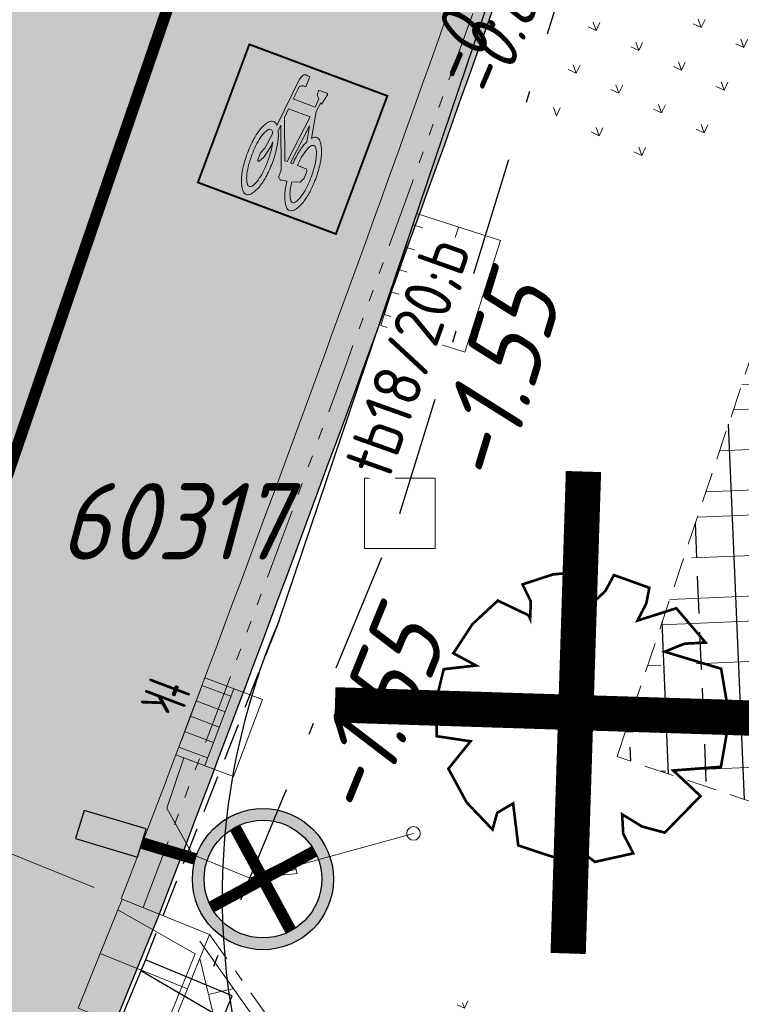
# Model space of a CAD drawing. Header units: metres. Extents: x 111546 to 149831, y 498798 to 507863.
# Tile 865 of 1056: x 111945.43 to 111951.56, y 501766.56 to 501774.93. Entities that reach past the tile are written whole.
import ezdxf
from ezdxf.enums import TextEntityAlignment as Align

# ---------------------------------------------------------------- set-up
doc = ezdxf.new("R2010")
doc.units = ezdxf.units.M
for name, pattern in [('ACAD_ISO14W100', [24, 12, -3, 0, -3, 0, -3, 0, -3]), ('DASHDOT', [25.4, 12.7, -6.35, 0, -6.35]), ('DASHDOT2', [12.7, 6.35, -3.175, 0, -3.175]), ('DASHED', [19.05, 12.7, -6.35]), ('HIDDEN2', [4.7625, 3.175, -1.5875]), ('VW-1-1_STREEP', [2, 1, -1])]:
    doc.linetypes.add(name, pattern=pattern)
for name, color, linetype in [('0-hoogte mv-bestaand', 253, 'Continuous'), ('1-ontgraven teelaarde tbv grondverbetering bomen', 153, 'Continuous'), ('2-bs-Put inspectie', 252, 'Continuous'), ('2-bs-Put inspectie nummer', 252, 'Continuous'), ('2-bs-Streng regenwater', 252, 'DASHDOT'), ('2-bs-Streng regenwater  bobtot', 252, 'Continuous'), ('3-bs-materiaal scheiding', 200, 'HIDDEN2'), ('3-NW-HV-316010+318010-Afwerken zandbed voor wegfundering en menggranulaat-opp', 20, 'Continuous'), ('3-nw-markering', 7, 'Continuous'), ('3-vw-band-irb 80x20', 13, 'Continuous'), ('3-vw-band-trb-13-15x25', 230, 'Continuous'), ('4-vw-kappen bomen', 20, 'Continuous'), ('6-OVL-nw-lichtmast', 7, 'Continuous'), ('6-OVL-nw-lichtmast nr', 2, 'Continuous')]:
    doc.layers.add(name, color=color, linetype=linetype)
for name, color, linetype, lineweight in [('2-nw-inlaat-hwa 125', 160, 'Continuous', 15), ('2-YY-kolkleiding HWA 125mm', 150, 'Continuous', 15), ('3-nw-band-irb 80x20', 2, 'Continuous', 13), ('3-nw-band-ob 10x20', 7, 'Continuous', 13), ('3-nw-band-ob 10x20-achterkant', 7, 'DASHDOT', 13), ('3-nw-band-trb18-20x20-achterkant-betonrug', 20, 'ACAD_ISO14W100', 13), ('3-nw-band-trb18-20x20-achterkant-stelspecie', 103, 'DASHDOT2', 15), ('3-nw-band-trb18-20x20-voorkant-betonrug', 20, 'Continuous', 13), ('3-nw-band-trb18-20x20-voorkant-stelspecie', 103, 'Continuous', 15), ('3-nw-kolk trottoir', 7, 'Continuous', 13), ('3-nw-maatvoering', 181, 'Continuous', 15), ('3-nw-mat-arcering', 7, 'Continuous', 5), ('3-nw-text-20-herinrichting', 7, 'Continuous', 15), ('3-vw-kolk-trottoirkolk', 50, 'Continuous', 13), ('4-bs-gras', 253, 'Continuous', 9), ('4-nw materiaalscheiding-groen', 210, 'DASHED', 13), ('4-nw-grondverbetering moerige grond', 94, 'Continuous', 15), ('4-vw-te kappen bomen', 190, 'Continuous', 5)]:
    doc.layers.add(name, color=color, linetype=linetype, lineweight=lineweight)
doc.layers.add('3-nw-markering-fiets', color=7, linetype='Continuous', lineweight=5, true_color=0xfcfcfc)
doc.layers.add('3-nw-menggranulaat', color=7, linetype='Continuous', lineweight=13, true_color=0xebebeb)
doc.styles.get("Standard").update_dxf_attribs({"font": 'isocp-ie.shx'})
doc.styles.add('veysel', font='isocp-ie.shx', dxfattribs={"height": 0.1})
doc.styles.add('Zaanstad', font='ARIALN.TTF')
doc.dimstyles.new('1-250', dxfattribs={"dimscale": 0.25, "dimtxt": 2, "dimasz": 2, "dimexe": 1, "dimexo": 1, "dimgap": 0.5, "dimtad": 1, "dimzin": 0, "dimdsep": 46, "dimtxsty": 'Zaanstad', "dimcen": 0, "dimclrd": 256, "dimclre": 256, "dimclrt": 256, "dimadec": 0, "dimazin": 0, "dimtfac": 1, "dimtofl": 0, "dimtmove": 0, "dimatfit": 3, "dimfxl": 1, "dimtfill": 1, "dimtolj": 1, "dimtzin": 0, "dimlwd": -1, "dimlwe": -1, "dimarcsym": 0})

# ---------------------------------------------------------------- blocks, each defined once
blk = doc.blocks.new('Q26')
at = {"linetype": 'Continuous', "lineweight": 20, "const_width": 0.0225}
blk.add_lwpolyline([(0.7569, 0.5156), (1.2367, 0.371), (1.3077, -0.0461), (1.2351, -0.4629), (0.8295, -0.494), (1.0613, -0.7115), (0.7572, -1.0222), (0.565, -0.9705), (0.395, -0.8669), (0.4041, -1.0319), (0.4896, -1.1983), (0.1633, -1.2708), (-0.0147, -1.1363), (-0.0975, -0.9292), (-0.1412, -1.0845), (-0.1119, -1.2554), (-0.4886, -1.1312), (-0.5321, -0.7739), (-0.6679, -0.8539), (-0.7072, -0.9963), (-0.927, -0.7656), (-1.0826, -0.4788), (-0.8943, -0.2458), (-1.1811, -0.2026), (-1.1871, 0.1039), (-1.1219, 0.3673), (-0.8467, 0.3984), (-1.0404, 0.5025), (-0.8786, 0.7492), (-0.6628, 0.9503), (-0.402, 0.8261), (-0.3875, 0.795), (-0.3816, 0.9421), (-0.4516, 1.0881), (-0.1939, 1.1725), (0.076, 1.199), (0.1178, 1.0703), (0.1195, 0.9349), (0.1484, 0.9349), (0.2517, 1.0306), (0.3254, 1.1671), (0.6264, 1.0593), (0.5999, 0.9252), (0.5251, 0.7797), (0.8556, 0.8853), (1.1045, 0.5934), (0.9242, 0.5837)], close=True, dxfattribs=at)
at = {"linetype": 'Continuous', "lineweight": 20}
blk.add_circle((0.001, -0.001), 0.0983, dxfattribs=at)
blk = doc.blocks.new('PUTVNB')
at = {"linetype": 'Continuous', "lineweight": 13}
blk.add_line((-0.008, -0.504), (-0.004, -0.498), dxfattribs=at)
at = {"linetype": 'Continuous', "lineweight": 13, "ltscale": 0.04, "flags": 128}
blk.add_lwpolyline([(-0.5, 0.5), (-0.5, -0.5), (0.5, -0.5), (0.5, 0.5), (-0.5, 0.5)], dxfattribs=at)
at = {"linetype": 'Continuous', "lineweight": 13}
blk.add_point((0, 0), dxfattribs=at)
blk = doc.blocks.new('3-inritblok 80 L')
blk.add_lwpolyline([(0, 0), (0.5, 0), (0.5, 0.8), (0, 0.8)], close=True)
for points in [[(0, 0.8), (0, 0)], [(0.1, 0), (0.2, 0.75), (0.5, 0.75)]]:
    blk.add_lwpolyline(points)
blk = doc.blocks.new('3-inritblok 80')
blk.add_lwpolyline([(0, 0), (0, 0.8), (0.5, 0.8), (0.5, 0)], close=True)
blk.add_lwpolyline([(0, 0.75), (0.5, 0.75)])
blk = doc.blocks.new('*U565')
for name, p in [('3-inritblok 80 L', (0, 0)), ('3-inritblok 80', (0.5, 0))]:
    blk.add_blockref(name, p)
blk = doc.blocks.new('6-OVL-LM 6.0m')
at = {"linetype": 'ByBlock', "lineweight": -2}
h = blk.add_hatch(color=0, dxfattribs=at)
h.paths.add_polyline_path([(0, 0.6, 1), (0, -0.6, 1)])
h.paths.add_polyline_path([(0, -0.5, -1), (0, 0.5, -1)], flags=16)
h.paths.add_polyline_path([(0, -0.0451, -1), (0, 0.0451, -1)], flags=0)
blk.add_hatch(color=0, dxfattribs=at).paths.add_polyline_path([(1.6245, -0.1251), (1.6246, 0.1249), (1.0746, 0.1249), (1.0745, -0.1251)])
at = {"color": 0, "linetype": 'ByBlock', "lineweight": -2, "const_width": 0.1}
for points in [[(-0.3536, 0.3536), (0.3536, -0.3536)], [(-0.3536, -0.3536), (0.3536, 0.3536)], [(1.0745, -0.0001), (0.6, 0)]]:
    blk.add_lwpolyline(points, dxfattribs=at)
at = {"color": 0, "linetype": 'ByBlock', "lineweight": -2}
blk.add_lwpolyline([(1.0745, -0.1251), (1.6245, -0.1251), (1.6246, 0.1249), (1.0746, 0.1249)], close=True, dxfattribs=at)
for radius in [0.6, 0.5, 0.0451]:
    blk.add_circle((0, 0), radius, dxfattribs=at)
at = {"layer": '6-OVL-nw-lichtmast nr', "linetype": 'ByBlock', "lineweight": -2, "style": 'Zaanstad'}
blk.add_attdef('MAST', (1.8608, 0.2892), '', height=0.4, dxfattribs=at)
at = {"layer": '6-OVL-nw-lichtmast nr', "linetype": 'ByBlock', "lineweight": -2, "style": 'Zaanstad', "flags": 1}
blk.add_attdef('STRAAT', (1.8608, -0.6799), '', height=0.4, dxfattribs=at)
blk = doc.blocks.new('straatkolk_M')
at = {"linetype": 'Continuous'}
for p, q in [((-0.404, 0.475), (-0.569, -0.255)), ((0.569, 0.255), (-0.404, 0.475)), ((0.569, 0.255), (0.404, -0.475)), ((0.404, -0.475), (-0.569, -0.255))]:
    blk.add_line(p, q, dxfattribs=at)
blk = doc.blocks.new('Bestaande trottoirkolk')
for points in [[(-0.4, 0.3742), (-0.4, 0.7484)], [(-0.2, 0.3742), (-0.2, 0.7484)], [(0, 0.3742), (0, 0.7484)], [(0.2, 0.3742), (0.2, 0.7484)], [(0.4, 0.3742), (0.4, 0.7484)], [(-0.4988, 0.3742), (0.4988, 0.3742)]]:
    blk.add_lwpolyline(points)
at = {"rotation": 12.74062106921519}
blk.add_blockref('straatkolk_M', (0, 0.3742), dxfattribs=at)
blk = doc.blocks.new('*U568')
blk.add_blockref('3-inritblok 80 L', (0, 0))
blk = doc.blocks.new('*U420')
blk.add_line((0.225, 0), (-0.225, 0))
for points in [[(-0.28, -0.2619), (-0.28, 0)], [(0, -0.2619), (0, 0)], [(-0.14, -0.2619), (-0.14, 0)], [(0.14, -0.2619), (0.14, 0)], [(0.28, -0.2619), (0.28, 0)], [(0.3491, -0.2619), (-0.3491, -0.2619)]]:
    blk.add_lwpolyline(points)
at = {"xscale": -0.7000000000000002, "yscale": 0.7000000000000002, "zscale": 0.7000000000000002, "rotation": 347.2593789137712}
blk.add_blockref('straatkolk_M', (0, -0.2619), dxfattribs=at)
at = {"linetype": 'DASHDOT', "lineweight": 5, "width": 0.665014}
blk.add_text('tk', height=0.3703, rotation=179.97458, dxfattribs=at).set_placement((0.2142, 0.4382))
blk = doc.blocks.new('*D448')
at = {"layer": '3-nw-maatvoering', "ltscale": 0.01, "transparency": 16777216}
for p, q in [((111946.0579, 501767.5562), (111945.1279, 501767.9353)), ((111945.1707, 501767.3779), (111939.8843, 501754.4097)), ((111940.403, 501753.6583), (111939.4641, 501754.041))]:
    blk.add_line(p, q, dxfattribs=at)
for points in [[(111945.2479, 501767.3465), (111945.0935, 501767.4094), (111945.3594, 501767.8409)], [(111939.9615, 501754.3782), (111939.8071, 501754.4411), (111939.6956, 501753.9467)]]:
    blk.add_solid(points, dxfattribs=at)
at = {"layer": 'Defpoints', "color": 0, "ltscale": 0.01, "transparency": 16777216}
for p in [(111946.2894, 501767.4618), (111939.6956, 501753.9467), (111940.6345, 501753.5639)]:
    blk.add_point(p, dxfattribs=at)
at = {"layer": '3-nw-maatvoering', "ltscale": 0.01, "transparency": 16777216, "insert": (111942.1753, 501761.0373), "char_height": 0.5, "attachment_point": 5, "rotation": 67.82215, "style": 'Zaanstad', "bg_fill": 3, "box_fill_scale": 1.1, "bg_fill_color": 9, "bg_fill_true_color": 13158600, "bg_fill_transparency": 0}
blk.add_mtext('\\A1;15.00', dxfattribs=at)
blk = doc.blocks.new('A$Cad01aba3')
h = blk.add_hatch(color=256)
h.paths.add_polyline_path([(0.3367, 1.1162), (0.3221, 1.1162), (0.3221, 1.1162), (0.3074, 1.1162, 0.236068), (0.2928, 1.1016), (0.2855, 1.0796), (0.255, 0.7713, 0.006813), (0.2519, 0.7752, 0.22312), (0.2269, 0.7869, 0.22312), (0.202, 0.7752, 0.090648), (0.17, 0.7183, 0.047451), (0.1532, 0.6486, 0.035374), (0.1464, 0.5527, 0.035374), (0.1532, 0.4569, 0.047451), (0.17, 0.3871, 0.090648), (0.202, 0.3303, 0.22312), (0.2269, 0.3186, 0.22312), (0.2519, 0.3303, 0.090648), (0.2838, 0.3871, 0.047451), (0.3006, 0.4569, 0.035374), (0.3074, 0.5527, 0.035374), (0.3006, 0.6486, 0.047451), (0.2838, 0.7183, 0.038864), (0.2727, 0.7441), (0.2759, 0.7815), (0.3733, 0.5281), (0.3733, 0.4942, 0.544665), (0.3952, 0.4722), (0.4285, 0.4794, 0.008345), (0.4313, 0.4569, 0.047451), (0.4481, 0.3871, 0.090648), (0.48, 0.3303, 0.22312), (0.505, 0.3186, 0.22312), (0.53, 0.3303, 0.090648), (0.5619, 0.3871, 0.047451), (0.5787, 0.4569, 0.035374), (0.5855, 0.5527, 0.035374), (0.5787, 0.6486, 0.047451), (0.5619, 0.7183, 0.090648), (0.53, 0.7752, 0.22312), (0.505, 0.7869, 0.22312), (0.48, 0.7752, 0.006813), (0.4769, 0.7713), (0.4465, 0.9333), (0.4538, 0.9918), (0.4611, 0.9845), (0.4757, 1.0503, 0.548946), (0.4684, 1.0577), (0.4172, 1.0577), (0.4172, 1.0284), (0.4357, 1.0098), (0.4318, 0.9552), (0.2913, 0.9552), (0.2984, 1.0359, -0.281777), (0.3221, 1.0503), (0.3367, 1.0503)])
h.paths.add_polyline_path([(0.4245, 0.8893), (0.3879, 0.5893), (0.3733, 0.5893), (0.2803, 0.8313), (0.2855, 0.8893)], flags=16)
h.paths.add_polyline_path([(0.4391, 0.8381), (0.4583, 0.7423, 0.035986), (0.4481, 0.7183, 0.047451), (0.4313, 0.6486, 0.021905), (0.4255, 0.5893), (0.4099, 0.5893)], flags=16)
h.paths.add_polyline_path([(0.242, 0.7276, -0.01664), (0.2476, 0.7188), (0.2342, 0.6186), (0.2196, 0.582), (0.2196, 0.5381, 0.720759), (0.2269, 0.5308, 0.162278), (0.2342, 0.5381), (0.2489, 0.5674), (0.2635, 0.6405), (0.2662, 0.6706, -0.030907), (0.2738, 0.6279, -0.028874), (0.2781, 0.5527, -0.028874), (0.2738, 0.4775, -0.039407), (0.2631, 0.4234, -0.080527), (0.242, 0.3778, -0.24906), (0.2269, 0.3698, -0.24906), (0.2118, 0.3778, -0.080527), (0.1907, 0.4234, -0.039407), (0.18, 0.4775, -0.028874), (0.1757, 0.5527, -0.028874), (0.18, 0.6279, -0.039407), (0.1907, 0.6821, -0.080527), (0.2118, 0.7276, -0.24906), (0.2269, 0.7357, -0.24906)], flags=16)
h.paths.add_polyline_path([(0.505, 0.7357, -0.24906), (0.5201, 0.7276, -0.080527), (0.5412, 0.6821, -0.039407), (0.5519, 0.6279, -0.028874), (0.5562, 0.5527, -0.028874), (0.5519, 0.4775, -0.039407), (0.5412, 0.4234, -0.080527), (0.5201, 0.3778, -0.24906), (0.505, 0.3698, -0.24906), (0.4899, 0.3778, -0.080527), (0.4688, 0.4234, -0.039407), (0.4581, 0.4775, -0.003097), (0.4572, 0.4856), (0.505, 0.5015), (0.5196, 0.5308), (0.5196, 0.5747, 0.414214), (0.505, 0.5893), (0.4548, 0.5893, -0.014843), (0.4581, 0.6279, -0.039407), (0.4688, 0.6821, -0.080527), (0.4899, 0.7276, -0.24906)], flags=16)
at = {"ltscale": 0.02, "const_width": 0.0118}
blk.add_lwpolyline([(-0.071, 1.1703), (0.8153, 1.1703), (0.8153, 0.284), (-0.071, 0.284)], close=True, dxfattribs=at)
for points in [[(0.255, 0.7713), (0.2855, 1.0796), (0.2928, 1.1016, -0.414214), (0.3221, 1.1162), (0.3367, 1.1162), (0.3367, 1.0503), (0.3221, 1.0503, 0.281777), (0.2984, 1.0359), (0.2913, 0.9552), (0.4318, 0.9552), (0.4357, 1.0098), (0.4172, 1.0284), (0.4172, 1.0577), (0.4684, 1.0577, -0.548946), (0.4757, 1.0503), (0.4611, 0.9845), (0.4538, 0.9918), (0.4465, 0.9333), (0.4769, 0.7713)], [(0.2519, 0.7752, 0.22312), (0.2269, 0.7869, 0.22312), (0.202, 0.7752, 0.090648), (0.17, 0.7183, 0.047451), (0.1532, 0.6486, 0.035374), (0.1464, 0.5527, 0.035374), (0.1532, 0.4569, 0.047451), (0.17, 0.3871, 0.090648), (0.202, 0.3303, 0.22312), (0.2269, 0.3186, 0.22312), (0.2519, 0.3303, 0.090648), (0.2838, 0.3871, 0.047451), (0.3006, 0.4569, 0.035374), (0.3074, 0.5527, 0.035374), (0.3006, 0.6486, 0.047451), (0.2838, 0.7183, 0.038864), (0.2727, 0.7441), (0.2759, 0.7815), (0.3733, 0.5281), (0.3733, 0.4942, 0.544665), (0.3952, 0.4722), (0.4285, 0.4794, 0.008345), (0.4313, 0.4569, 0.047451), (0.4481, 0.3871, 0.090648), (0.48, 0.3303, 0.22312), (0.505, 0.3186, 0.22312), (0.53, 0.3303, 0.090648), (0.5619, 0.3871, 0.047451), (0.5787, 0.4569, 0.035374), (0.5855, 0.5527, 0.035374), (0.5787, 0.6486, 0.047451), (0.5619, 0.7183, 0.090648), (0.53, 0.7752, 0.22312), (0.505, 0.7869, 0.22312), (0.48, 0.7752)]]:
    blk.add_lwpolyline(points, format="xyb")
blk.add_lwpolyline([(0.2803, 0.8313), (0.3733, 0.5893), (0.3879, 0.5893), (0.4245, 0.8893), (0.2855, 0.8893)], close=True)
for points in [[(0.4583, 0.7423, 0.035986), (0.4481, 0.7183, 0.047451), (0.4313, 0.6486, 0.021905), (0.4255, 0.5893), (0.4099, 0.5893), (0.4391, 0.8381)], [(0.2662, 0.6706), (0.2635, 0.6405), (0.2489, 0.5674), (0.2342, 0.5381, -0.162278), (0.2269, 0.5308, -0.720759), (0.2196, 0.5381), (0.2196, 0.582), (0.2342, 0.6186), (0.2476, 0.7188, 0.01664), (0.242, 0.7276, 0.24906), (0.2269, 0.7357, 0.24906), (0.2118, 0.7276, 0.080527), (0.1907, 0.6821, 0.039407), (0.18, 0.6279, 0.028874), (0.1757, 0.5527, 0.028874), (0.18, 0.4775, 0.039407), (0.1907, 0.4234, 0.080527), (0.2118, 0.3778, 0.24906), (0.2269, 0.3698, 0.24906), (0.242, 0.3778, 0.080527), (0.2631, 0.4234, 0.039407), (0.2738, 0.4775, 0.028874), (0.2781, 0.5527, 0.028874), (0.2738, 0.6279, 0.030907)], [(0.5562, 0.5527, 0.028874), (0.5519, 0.6279, 0.039407), (0.5412, 0.6821, 0.080527), (0.5201, 0.7276, 0.24906), (0.505, 0.7357, 0.24906), (0.4899, 0.7276, 0.080527), (0.4688, 0.6821, 0.039407), (0.4581, 0.6279, 0.014843), (0.4548, 0.5893), (0.505, 0.5893, -0.414214), (0.5196, 0.5747), (0.5196, 0.5308), (0.505, 0.5015), (0.4572, 0.4856, 0.003097), (0.4581, 0.4775, 0.039407), (0.4688, 0.4234, 0.080527), (0.4899, 0.3778, 0.24906), (0.505, 0.3698, 0.24906), (0.5201, 0.3778, 0.080527), (0.5412, 0.4234, 0.039407), (0.5519, 0.4775, 0.028874)]]:
    blk.add_lwpolyline(points, format="xyb", close=True)
for centre, start, end in [((0.1123, 0.6594), 38.12736, 39.6888), ((0.6196, 0.6594), 140.3112, 141.87264)]:
    blk.add_arc(centre, 0.1813, start, end)
blk = doc.blocks.new('2-inlaat')
for p, q in [((-1.728, 2.693), (0, 0)), ((0, 0), (-0.357, 0.822))]:
    blk.add_line(p, q)
blk.add_lwpolyline([(-0.357, 0.822), (-0.618, 0.653), (0, 0), (-0.424, 0.781), (-0.552, 0.694), (0, 0), (-0.491, 0.739)])
blk.add_circle((-1.728, 2.693), 0.128)

msp = doc.modelspace()

# ---------------------------------------------------------------- hatches: boundary and pattern name
at = {"layer": '1-ontgraven teelaarde tbv grondverbetering bomen', "ltscale": 10}
h = msp.add_hatch(dxfattribs=at)
h.set_pattern_fill('ANSI33', color=256, scale=0.1, angle=90)
h.set_pattern_definition([(92.41437, (111779.7938, 501456.31576), (-0.6344363, -0.0267502), []), (92.41437, (111780.0976, 501456.64635), (-0.6344363, -0.0267502), [0.3175, -0.15875])])
h.paths.add_polyline_path([(111952.6051, 501774.9258), (111958.8622, 501772.826), (111956.7625, 501766.569), (111950.5054, 501768.6687)])
at = {"layer": '3-nw-mat-arcering'}
h = msp.add_hatch(dxfattribs=at)
h.set_pattern_fill('AVH-SBS_KF_ELLEBOOG_01', color=256, scale=3, angle=-91.86269, style=0, pattern_type=2)
h.set_pattern_definition([(283.58069, (112192.3651, 501498.45524), (0.22116768, 0.36205643), [0.9, -0.3]), (13.58069, (112192.50598, 501497.87202), (0.22116768, 0.36205643), [0.9, -0.3]), (283.58069, (112192.58134, 501498.19885), (0.22116768, 0.36205643), [0, -1.2]), (283.58069, (112192.8328, 501497.79665), (0.22116768, 0.36205643), [0, -1.2])])
h.paths.add_polyline_path([(111947.5241, 501762.4526), (111946.9017, 501764.3483), (111945.6436, 501763.7133), (111946.0249, 501764.6108), (111946.2465, 501765.1779), (111946.9953, 501767.0478), (111948.9474, 501764.2914)])
at = {"layer": '3-nw-menggranulaat', "ltscale": 0.02}
h = msp.add_hatch(color=256, dxfattribs=at)
h.dxf.hatch_style = 1
edge = h.paths.add_edge_path(flags=17)
edge.add_line((111945.4205, 501891.0356), (111945.6729, 501890.794))
edge.add_line((111945.6729, 501890.794), (111945.6874, 501890.807))
edge.add_line((111945.6874, 501890.807), (111945.7046, 501890.8177))
edge.add_line((111945.7046, 501890.8177), (111945.7238, 501890.8259))
edge.add_line((111945.7238, 501890.8259), (111945.7445, 501890.8318))
edge.add_line((111945.7445, 501890.8318), (111945.7662, 501890.8351))
edge.add_line((111945.7662, 501890.8351), (111945.7883, 501890.836))
edge.add_line((111945.7883, 501890.836), (111945.8102, 501890.8344))
edge.add_line((111945.8102, 501890.8344), (111945.8314, 501890.8303))
edge.add_line((111945.8314, 501890.8303), (111945.8513, 501890.8237))
edge.add_line((111945.8513, 501890.8237), (111945.8693, 501890.8145))
edge.add_line((111945.8693, 501890.8145), (111945.8849, 501890.8028))
edge.add_arc((111943.4234, 501888.1077), 3.65, -30.75903, 47.59341, ccw=False)
edge.add_line((111946.56, 501886.241), (111946.396, 501885.9655))
edge.add_line((111946.396, 501885.9655), (111953.9762, 501881.4542))
edge.add_line((111953.9762, 501881.4542), (111958.2826, 501888.69))
edge.add_line((111958.2826, 501888.69), (111956.8741, 501889.9773))
edge.add_line((111956.8741, 501889.9773), (111951.4568, 501894.3664))
edge.add_line((111951.4568, 501894.3664), (111933.3048, 501910.9454))
edge.add_arc((111934.4175, 501912.1637), 1.65, 137.59341, 227.59341, ccw=False)
edge.add_line((111933.1992, 501913.2764), (111952.7546, 501934.6874))
edge.add_line((111952.7546, 501934.6874), (111952.7652, 501934.6999))
edge.add_line((111952.7652, 501934.6999), (111952.7884, 501934.7244))
edge.add_line((111952.7884, 501934.7244), (111958.8189, 501941.3271))
edge.add_arc((111962.9907, 501937.5168), 5.65, 65.58791, 137.59341, ccw=False)
edge.add_line((111965.3258, 501942.6617), (111990.2953, 501931.3286))
edge.add_line((111990.2953, 501931.3286), (111992.5123, 501928.7742))
edge.add_line((111992.5123, 501928.7742), (111996.2832, 501938.3855))
edge.add_line((111996.2832, 501938.3855), (111993.0828, 501937.6602))
edge.add_line((111993.0828, 501937.6602), (111947.8566, 501958.1872))
edge.add_line((111947.8566, 501958.1872), (111944.1829, 501950.2846))
edge.add_line((111944.1829, 501950.2846), (111946.0273, 501949.4554))
edge.add_arc((111943.3152, 501943.3934), 6.641, -41.72574, 65.89655, ccw=False)
edge.add_line((111948.2716, 501938.9734), (111948.2104, 501938.9056))
edge.add_line((111948.2104, 501938.9056), (111948.1767, 501938.8686))
edge.add_line((111948.1767, 501938.8686), (111919.7385, 501908.7564))
edge.add_line((111919.7385, 501908.7564), (111924.5965, 501904.3126))
edge.add_line((111924.5965, 501904.3126), (111926.7841, 501906.8548))
edge.add_line((111926.7841, 501906.8548), (111926.8718, 501906.9396))
edge.add_arc((111927.9845, 501905.4644), 1.8478, 39.9448, 127.02577, ccw=False)
edge.add_line((111929.4011, 501906.6508), (111929.3935, 501906.5287))
edge.add_line((111929.3935, 501906.5287), (111929.4066, 501906.5141))
edge.add_line((111929.4066, 501906.5141), (111929.4175, 501906.497))
edge.add_line((111929.4175, 501906.497), (111929.426, 501906.4777))
edge.add_line((111929.426, 501906.4777), (111929.4321, 501906.4569))
edge.add_line((111929.4321, 501906.4569), (111929.4359, 501906.4352))
edge.add_line((111929.4359, 501906.4352), (111929.4371, 501906.4131))
edge.add_line((111929.4371, 501906.4131), (111929.4359, 501906.3911))
edge.add_line((111929.4359, 501906.3911), (111929.4321, 501906.3699))
edge.add_line((111929.4321, 501906.3699), (111929.4257, 501906.35))
edge.add_line((111929.4257, 501906.35), (111929.4167, 501906.3319))
edge.add_line((111929.4167, 501906.3319), (111929.338, 501906.2428))
edge.add_line((111929.338, 501906.2428), (111945.4205, 501891.0356))
edge = h.paths.add_edge_path()
edge.add_line((111939.0689, 501884.2217), (111923.2649, 501898.6751))
edge.add_line((111923.2649, 501898.6751), (111923.0035, 501899.3073))
edge.add_line((111923.0035, 501899.3073), (111922.989, 501899.2943))
edge.add_line((111922.989, 501899.2943), (111922.9719, 501899.2837))
edge.add_line((111922.9719, 501899.2837), (111922.9527, 501899.2756))
edge.add_line((111922.9527, 501899.2756), (111922.932, 501899.2699))
edge.add_line((111922.932, 501899.2699), (111922.9104, 501899.2666))
edge.add_line((111922.9104, 501899.2666), (111922.8883, 501899.2659))
edge.add_line((111922.8883, 501899.2659), (111922.8665, 501899.2676))
edge.add_line((111922.8665, 501899.2676), (111922.8453, 501899.2718))
edge.add_line((111922.8453, 501899.2718), (111922.8254, 501899.2785))
edge.add_line((111922.8254, 501899.2785), (111922.8074, 501899.2877))
edge.add_line((111922.8074, 501899.2877), (111922.7918, 501899.2994))
edge.add_line((111922.7918, 501899.2994), (111922.7244, 501899.361))
edge.add_arc((111923.7904, 501900.8134), 1.8016, 142.46827, 233.72181, ccw=False)
edge.add_line((111922.3617, 501901.9109), (111924.5902, 501904.3072))
edge.add_line((111924.5902, 501904.3072), (111919.7344, 501908.7519))
edge.add_line((111919.7344, 501908.7519), (111909.1625, 501897.0827))
edge.add_line((111909.1625, 501897.0827), (111913.8523, 501892.7753))
edge.add_line((111913.8523, 501892.7753), (111915.8761, 501894.9148))
edge.add_arc((111917.0874, 501893.8799), 1.5932, 61.0323, 139.48943, ccw=False)
edge.add_line((111917.8591, 501895.2738), (111918.9555, 501894.4073))
edge.add_line((111918.9555, 501894.4073), (111918.9686, 501894.3928))
edge.add_line((111918.9686, 501894.3928), (111918.9794, 501894.3756))
edge.add_line((111918.9794, 501894.3756), (111918.9879, 501894.3564))
edge.add_line((111918.9879, 501894.3564), (111918.9939, 501894.3357))
edge.add_line((111918.9939, 501894.3357), (111918.9976, 501894.314))
edge.add_line((111918.9976, 501894.314), (111918.9988, 501894.2919))
edge.add_line((111918.9988, 501894.2919), (111918.9974, 501894.27))
edge.add_line((111918.9974, 501894.27), (111918.9936, 501894.2488))
edge.add_line((111918.9936, 501894.2488), (111918.9871, 501894.2289))
edge.add_line((111918.9871, 501894.2289), (111918.9781, 501894.2108))
edge.add_line((111918.9781, 501894.2108), (111918.9664, 501894.1952))
edge.add_line((111918.9664, 501894.1952), (111937.2225, 501877.2639))
edge.add_line((111937.2225, 501877.2639), (111937.3506, 501877.4043))
edge.add_line((111937.3506, 501877.4043), (111937.3651, 501877.4173))
edge.add_line((111937.3651, 501877.4173), (111937.3822, 501877.4279))
edge.add_line((111937.3822, 501877.4279), (111937.4014, 501877.4361))
edge.add_line((111937.4014, 501877.4361), (111937.4221, 501877.4419))
edge.add_line((111937.4221, 501877.4419), (111937.4437, 501877.4452))
edge.add_line((111937.4437, 501877.4452), (111937.4658, 501877.446))
edge.add_line((111937.4658, 501877.446), (111937.4876, 501877.4444))
edge.add_line((111937.4876, 501877.4444), (111937.5088, 501877.4403))
edge.add_line((111937.5088, 501877.4403), (111937.5286, 501877.4336))
edge.add_line((111937.5286, 501877.4336), (111937.5466, 501877.4245))
edge.add_line((111937.5466, 501877.4245), (111937.5622, 501877.4128))
edge.add_line((111937.5622, 501877.4128), (111938.7544, 501876.3239))
edge.add_arc((111936.2929, 501873.6289), 3.65, -30.75903, 47.59341, ccw=False)
edge.add_line((111939.4294, 501871.7622), (111938.385, 501870.0074))
edge.add_arc((111935.2485, 501871.8741), 3.65, 245.34011, 329.24097, ccw=False)
edge.add_line((111933.7256, 501868.557), (111929.0206, 501864.0685))
edge.add_arc((111924.456, 501860.7388), 5.65, -42.41791, 36.11015, ccw=False)
edge.add_line((111928.6271, 501856.9276), (111889.9448, 501814.5917))
edge.add_line((111889.9448, 501814.5917), (111889.9191, 501814.5632))
edge.add_line((111889.9191, 501814.5632), (111886.2337, 501810.5301))
edge.add_arc((111888.7069, 501808.2704), 3.35, 137.58209, 197.54111)
edge.add_line((111885.5126, 501807.2607), (111890.1896, 501792.4643))
edge.add_arc((111884.8023, 501790.7615), 5.65, -42.58489, 17.54111, ccw=False)
edge.add_line((111888.9623, 501786.9382), (111860.4469, 501755.9116))
edge.add_line((111860.4469, 501755.9116), (111859.2031, 501754.8538))
edge.add_arc((111856.663, 501757.1884), 3.45, 227.41511, 317.41511, ccw=False)
edge.add_line((111854.3284, 501754.6482), (111853.4568, 501755.1777))
edge.add_line((111853.4568, 501755.1777), (111841.6617, 501766.0181))
edge.add_line((111841.6617, 501766.0181), (111839.7535, 501767.7719))
edge.add_line((111839.7535, 501767.7719), (111835.8964, 501763.5751))
edge.add_line((111835.8964, 501763.5751), (111836.3161, 501763.1893))
edge.add_line((111836.3161, 501763.1893), (111876.9192, 501725.8727))
edge.add_line((111876.9192, 501725.8727), (111896.1196, 501708.2263))
edge.add_line((111896.1196, 501708.2263), (111899.9767, 501712.4231))
edge.add_line((111899.9767, 501712.4231), (111865.4492, 501744.1559))
edge.add_line((111865.4492, 501744.1559), (111865.3726, 501744.498))
edge.add_arc((111868.3838, 501747.7744), 4.45, 137.6472, 227.41511, ccw=False)
edge.add_line((111865.0952, 501750.7724), (111898.3784, 501787.2824))
edge.add_arc((111895.9027, 501789.5392), 3.35, 317.64716, 383.53609)
edge.add_line((111898.974, 501790.877), (111897.9326, 501793.2678))
edge.add_line((111897.9326, 501793.2678), (111893.2508, 501804.0168))
edge.add_arc((111897.6973, 501805.9535), 4.85, 137.58209, 203.53609, ccw=False)
edge.add_line((111894.1169, 501809.225), (111896.1368, 501811.4357))
edge.add_line((111896.1368, 501811.4357), (111933.9229, 501852.7908))
edge.add_arc((111938.094, 501848.9797), 5.65, 58.6164, 137.58209, ccw=False)
edge.add_line((111941.0363, 501853.8031), (111953.1191, 501846.4325))
edge.add_line((111953.1191, 501846.4325), (111956.6082, 501852.1523))
edge.add_line((111956.6082, 501852.1523), (111946.6541, 501858.2243))
edge.add_arc((111949.5965, 501863.0477), 5.65, 149.24097, 238.6164, ccw=False)
edge.add_line((111944.7413, 501865.9373), (111953.9493, 501881.412))
edge.add_line((111953.9493, 501881.412), (111946.3755, 501885.9311))
edge.add_line((111946.3755, 501885.9311), (111945.5156, 501884.4862))
edge.add_arc((111942.3791, 501886.3529), 3.65, 227.59341, 329.24097, ccw=False)
edge.add_line((111939.9176, 501883.6579), (111939.889, 501883.6834))
edge.add_line((111939.889, 501883.6834), (111939.8577, 501883.7108))
edge.add_line((111939.8577, 501883.7108), (111939.7902, 501883.77))
edge.add_line((111939.7902, 501883.77), (111939.7218, 501883.8337))
edge.add_line((111939.7218, 501883.8337), (111939.6895, 501883.8666))
edge.add_line((111939.6895, 501883.8666), (111939.6596, 501883.8999))
edge.add_line((111939.6596, 501883.8999), (111939.6328, 501883.9333))
edge.add_line((111939.6328, 501883.9333), (111939.6101, 501883.9666))
edge.add_line((111939.6101, 501883.9666), (111939.5924, 501883.9996))
edge.add_line((111939.5924, 501883.9996), (111939.5804, 501884.032))
edge.add_line((111939.5804, 501884.032), (111939.5751, 501884.0637))
edge.add_line((111939.5751, 501884.0637), (111939.5772, 501884.0942))
edge.add_line((111939.5772, 501884.0942), (111939.5814, 501884.109))
edge.add_line((111939.5814, 501884.109), (111939.5877, 501884.1235))
edge.add_line((111939.5877, 501884.1235), (111939.5963, 501884.1376))
edge.add_line((111939.5963, 501884.1376), (111939.3596, 501884.0053))
edge.add_line((111939.3596, 501884.0053), (111939.0689, 501884.2217))
edge = h.paths.add_edge_path(flags=17)
edge.add_line((111933.0577, 501869.1111), (111912.895, 501887.549))
edge.add_line((111912.895, 501887.549), (111912.8805, 501887.5359))
edge.add_line((111912.8805, 501887.5359), (111912.8633, 501887.5253))
edge.add_line((111912.8633, 501887.5253), (111912.8441, 501887.517))
edge.add_line((111912.8441, 501887.517), (111912.8234, 501887.5112))
edge.add_line((111912.8234, 501887.5112), (111912.8017, 501887.5079))
edge.add_line((111912.8017, 501887.5079), (111912.7796, 501887.507))
edge.add_line((111912.7796, 501887.507), (111912.7577, 501887.5086))
edge.add_line((111912.7577, 501887.5086), (111912.7366, 501887.5127))
edge.add_line((111912.7366, 501887.5127), (111912.7167, 501887.5193))
edge.add_line((111912.7167, 501887.5193), (111912.6986, 501887.5285))
edge.add_line((111912.6986, 501887.5285), (111912.683, 501887.5402))
edge.add_line((111912.683, 501887.5402), (111912.2714, 501887.9162))
edge.add_arc((111913.4223, 501889.4072), 1.8836, 145.26236, 232.33447, ccw=False)
edge.add_line((111911.8745, 501890.4805), (111913.8494, 501892.7722))
edge.add_line((111913.8494, 501892.7722), (111909.1549, 501897.0744))
edge.add_line((111909.1549, 501897.0744), (111901.8785, 501889.0129))
edge.add_line((111901.8785, 501889.0129), (111928.2662, 501864.9107))
edge.add_arc((111924.456, 501860.7388), 5.65, 37.7584, 47.59468, ccw=False)
edge.add_line((111928.9229, 501864.1984), (111933.6754, 501868.5805))
edge.add_arc((111935.2485, 501871.8741), 3.65, 233.53134, 244.47053, ccw=False)
edge.add_line((111933.079, 501868.9388), (111933.0701, 501868.9465))
edge.add_line((111933.0701, 501868.9465), (111933.0624, 501868.9556))
edge.add_line((111933.0624, 501868.9556), (111933.0558, 501868.9659))
edge.add_line((111933.0558, 501868.9659), (111933.0502, 501868.9772))
edge.add_line((111933.0502, 501868.9772), (111933.0458, 501868.9893))
edge.add_line((111933.0458, 501868.9893), (111933.0424, 501869.0021))
edge.add_line((111933.0424, 501869.0021), (111933.039, 501869.0288))
edge.add_line((111933.039, 501869.0288), (111933.0399, 501869.056))
edge.add_line((111933.0399, 501869.056), (111933.0451, 501869.0822))
edge.add_line((111933.0451, 501869.0822), (111933.0493, 501869.0944))
edge.add_line((111933.0493, 501869.0944), (111933.0545, 501869.1059))
edge.add_line((111933.0545, 501869.1059), (111933.0608, 501869.1163))
edge.add_line((111933.0608, 501869.1163), (111933.0682, 501869.1256))
edge.add_line((111933.0682, 501869.1256), (111933.0577, 501869.1111))
edge = h.paths.add_edge_path()
edge.add_line((111992.5179, 501928.7676), (111994.7292, 501926.2197))
edge.add_line((111994.7292, 501926.2197), (111992.7618, 501920.8852))
edge.add_line((111992.7618, 501920.8852), (111990.9535, 501916.2577))
edge.add_line((111990.9535, 501916.2577), (111987.3966, 501907.1552))
edge.add_line((111987.3966, 501907.1552), (111984.5685, 501905.9622))
edge.add_line((111984.5685, 501905.9622), (111979.6175, 501893.2924))
edge.add_line((111979.6175, 501893.2924), (111980.8658, 501890.4421))
edge.add_line((111980.8658, 501890.4421), (111966.3394, 501853.2677))
edge.add_arc((112199.3326, 501762.2227), 250.15, 158.656294, 158.959504)
edge.add_line((111965.8609, 501852.0335), (111958.2211, 501851.1683))
edge.add_line((111958.2211, 501851.1683), (111956.6509, 501852.1262))
edge.add_line((111956.6509, 501852.1262), (111953.1617, 501846.4064))
edge.add_line((111953.1617, 501846.4064), (111954.801, 501845.4065))
edge.add_line((111954.801, 501845.4065), (111961.2929, 501839.1012))
edge.add_arc((112172.9168, 501770.2756), 222.5345, 161.984141, 163.432257)
edge.add_line((111959.6211, 501833.7311), (111947.8873, 501794.3967))
edge.add_arc((111619.3818, 501892.3933), 342.8107, 334.016078, 343.389614, ccw=False)
edge.add_line((111927.5402, 501742.2014), (111914.6403, 501718.2034))
edge.add_arc((111619.3446, 501892.406), 342.85, 327.803063, 329.462534, ccw=False)
edge.add_line((111909.4717, 501709.7249), (111902.159, 501710.4174))
edge.add_line((111902.159, 501710.4174), (111900.0135, 501712.3893))
edge.add_line((111900.0135, 501712.3893), (111896.1564, 501708.1925))
edge.add_line((111896.1564, 501708.1925), (111898.3692, 501706.1588))
edge.add_line((111898.3692, 501706.1588), (111901.9376, 501698.2777))
edge.add_arc((111620.0913, 501891.8095), 341.8946, 319.976566, 325.524268, ccw=False)
edge.add_line((111881.9079, 501671.9368), (111875.8132, 501664.6874))
edge.add_line((111875.8132, 501664.6874), (111881.8015, 501659.8582))
edge.add_line((111881.8015, 501659.8582), (111887.6852, 501667.154))
edge.add_arc((111619.6416, 501892.2362), 350.0133, 319.979072, 330.881819)
edge.add_line((111925.4195, 501721.9153), (111934.2415, 501738.8209))
edge.add_arc((111619.6416, 501892.2362), 350.0133, 334.00373, 336.636623)
edge.add_line((111940.9568, 501753.4345), (111946.615, 501767.3333))
edge.add_arc((111619.5305, 501892.3164), 350.15, 339.087525, 343.389614)
edge.add_line((111955.069, 501792.2218), (111966.8024, 501831.5546))
edge.add_arc((112199.5184, 501762.133), 242.85, 158.656294, 163.389614, ccw=False)
edge.add_line((111973.3246, 501850.5211), (111996.8969, 501910.8449))
edge.add_line((111996.8969, 501910.8449), (111999.7725, 501918.2039))
edge.add_line((111999.7725, 501918.2039), (112014.2094, 501957.3484))
edge.add_line((112014.2094, 501957.3484), (112017.327, 501965.8015))
edge.add_line((112017.327, 501965.8015), (112023.9953, 501969.4553))
edge.add_line((112023.9953, 501969.4553), (112025.9918, 501974.4606))
edge.add_line((112025.9918, 501974.4606), (112023.5855, 501976.2269))
edge.add_line((112023.5855, 501976.2269), (112024.3517, 501978.5545))
edge.add_line((112024.3517, 501978.5545), (112022.3088, 501979.3064))
edge.add_line((112022.3088, 501979.3064), (112022.8152, 501980.6823))
edge.add_line((112022.8152, 501980.6823), (112015.7803, 501983.2979))
edge.add_line((112015.7803, 501983.2979), (112012.7309, 501975.0297))
edge.add_line((112012.7309, 501975.0297), (111999.4836, 501939.1108))
edge.add_line((111999.4836, 501939.1108), (111996.2923, 501938.3876))
edge.add_line((111996.2923, 501938.3876), (111992.5179, 501928.7676))
edge = h.paths.add_edge_path()
edge.add_line((112022.6664, 501569.4539), (112021.9525, 501567.8914))
edge.add_arc((112022.5437, 501567.6213), 0.65, 155.44535, 245.26702)
edge.add_line((112022.2718, 501567.0309), (112030.4099, 501563.2821))
edge.add_arc((112030.6818, 501563.8725), 0.65, 245.26702, 335.61275)
edge.add_line((112031.2738, 501563.6041), (112031.7526, 501564.6357))
edge.add_line((112031.7526, 501564.6357), (112037.7391, 501577.621))
edge.add_line((112037.7391, 501577.621), (112039.5258, 501581.518))
edge.add_line((112039.5258, 501581.518), (112043.4029, 501579.7321))
edge.add_line((112043.4029, 501579.7321), (112042.2053, 501577.1324))
edge.add_arc((112042.7957, 501576.8604), 0.65, 155.26702, 244.8963)
edge.add_line((112042.5199, 501576.2718), (112043.6841, 501575.7264))
edge.add_line((112043.6841, 501575.7264), (112037.3742, 501562.0284))
edge.add_line((112037.3742, 501562.0284), (112036.9034, 501561.0065))
edge.add_arc((112037.4938, 501560.7346), 0.65, 155.26702, 245.26702)
edge.add_line((112037.2219, 501560.1442), (112070.2963, 501544.9086))
edge.add_line((112070.2963, 501544.9086), (112090.0758, 501535.7972))
edge.add_line((112090.0758, 501535.7972), (112106.9799, 501528.0104))
edge.add_line((112106.9799, 501528.0104), (112102.6804, 501518.6766))
edge.add_line((112102.6804, 501518.6766), (112096.6219, 501521.4671))
edge.add_line((112096.6219, 501521.4671), (112098.0341, 501524.5333))
edge.add_line((112098.0341, 501524.5333), (112072.1423, 501536.474))
edge.add_line((112072.1423, 501536.474), (112068.2561, 501528.0329))
edge.add_line((112068.2561, 501528.0329), (112094.1523, 501516.1055))
edge.add_line((112094.1523, 501516.1055), (112096.6009, 501521.4217))
edge.add_line((112096.6009, 501521.4217), (112102.6595, 501518.6312))
edge.add_line((112102.6595, 501518.6312), (112097.7794, 501508.0373))
edge.add_line((112097.7794, 501508.0373), (112065.7267, 501522.8023))
edge.add_line((112065.7267, 501522.8023), (112072.124, 501536.69))
edge.add_line((112072.124, 501536.69), (112023.5558, 501559.0627))
edge.add_arc((112021.6103, 501554.8393), 4.65, 65.26702, 155.26702)
edge.add_line((112017.3868, 501556.7848), (112004.8207, 501529.5055))
edge.add_line((112004.8207, 501529.5055), (111991.5629, 501500.7245))
edge.add_line((111991.5629, 501500.7245), (111991.191, 501493.9811))
edge.add_line((111991.191, 501493.9811), (111981.4392, 501500.8561))
edge.add_line((111981.4392, 501500.8561), (111985.3353, 501503.2189))
edge.add_line((111985.3353, 501503.2189), (111995.4999, 501525.2871))
edge.add_line((111995.4999, 501525.2871), (112013.4446, 501564.2406))
edge.add_line((112013.4446, 501564.2406), (112022.0681, 501582.9609))
edge.add_line((112022.0681, 501582.9609), (112027.6993, 501580.3669))
edge.add_line((112027.6993, 501580.3669), (112027.4871, 501579.9062))
edge.add_line((112027.4871, 501579.9062), (112022.6664, 501569.4539))
at = {"layer": '4-bs-gras'}
h = msp.add_hatch(dxfattribs=at)
h.set_pattern_fill('AGR-KRUIDEN', color=256, scale=0.04, pattern_type=2)
h.set_pattern_definition([(110.0468, (111929.3659, 501762.9766), (-0.3626612, 0.1687508), [0.075, -0.4906854]), (65.0468, (111929.3659, 501762.9766), (-0.362661, 0.168751), [0.075, -0.325]), (155.0468, (111929.3659, 501762.9766), (-0.168751, -0.362661), [0.075, -0.325])])
h.paths.add_polyline_path([(111951.7818, 501775.1713), (111951.065, 501775.7635), (111950.4102, 501775.5246), (111949.837, 501775.5196), (111949.8459, 501774.5089), (111950.1469, 501773.6839), (111951.077, 501773.7405), (111951.5122, 501774.2458), (111951.6989, 501774.4461)])
h = msp.add_hatch(dxfattribs=at)
h.set_pattern_fill('AGR-KRUIDEN', color=256, scale=0.04, pattern_type=2)
h.set_pattern_definition([(110.0468, (111927.90813, 501753.94088), (-0.3626612, 0.1687508), [0.075, -0.4906854]), (65.0468, (111927.90813, 501753.94088), (-0.362661, 0.168751), [0.075, -0.325]), (155.0468, (111927.90813, 501753.94088), (-0.168751, -0.362661), [0.075, -0.325])])
h.paths.add_polyline_path([(111950.3241, 501766.1356), (111949.6072, 501766.7278), (111948.9524, 501766.4888), (111948.3793, 501766.4838), (111948.3881, 501765.4732), (111948.6891, 501764.6482), (111949.6192, 501764.7048), (111950.0545, 501765.2101), (111950.2411, 501765.4104)])
at = {"layer": '4-nw-grondverbetering moerige grond', "ltscale": 0.03}
h = msp.add_hatch(dxfattribs=at)
h.set_pattern_fill('ACO-BETON_IN HET WERK GESTORT', color=256, scale=0.6, pattern_type=2)
h.set_pattern_definition([(2.41510507, (-5.1908, -15.2294), (-0.0379251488, 0.89920058), []), (2.41510507, (-4.6118, -15.76145), (-0.0379251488, 0.89920058), [0.6, -0.3]), (2.41510507, (-4.9699, -15.4324), (-0.0379251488, 0.89920058), [])])
h.paths.add_polyline_path([(111952.6051, 501774.9258), (111958.8622, 501772.826), (111956.7625, 501766.569), (111950.5054, 501768.6687)])

# ---------------------------------------------------------------- linework, layer by layer
at = {"layer": '2-bs-Streng regenwater', "ltscale": 0.08, "flags": 128}
for points in [[(111948.659, 501770.737), (111963.966, 501820.398)], [(111934.329, 501735.904), (111948.659, 501770.737)]]:
    msp.add_lwpolyline(points, dxfattribs=at)
at = {"layer": '2-YY-kolkleiding HWA 125mm', "ltscale": 0.06, "elevation": 0}
msp.add_lwpolyline([(111946.8229, 501768.6596), (111946.6763, 501768.2306), (111946.8956, 501767.8375), (111947.3836, 501767.6367)], dxfattribs=at)
at = {"layer": '3-bs-materiaal scheiding', "ltscale": 0.1}
msp.add_lwpolyline([(111947.632, 501769.825), (111946.4948, 501766.9419)], dxfattribs=at)
at = {"layer": '3-nw-band-ob 10x20', "ltscale": 0.02}
msp.add_lwpolyline([(111937.1234, 501769.8295, 0.019562), (111945.7316, 501795.0414)], format="xyb", dxfattribs=at)
at = {"layer": '3-nw-band-ob 10x20'}
msp.add_lwpolyline([(111946.9583, 501767.1), (111950.5594, 501762.0152)], dxfattribs=at)
at = {"layer": '3-nw-band-ob 10x20-achterkant', "ltscale": 0.02}
msp.add_lwpolyline([(111937.0824, 501770.0012, 0.019455), (111945.6358, 501795.07)], format="xyb", dxfattribs=at)
msp.add_lwpolyline([(111947.0399, 501767.1578), (111950.641, 501762.073)], dxfattribs=at)
at = {"layer": '3-nw-band-trb18-20x20-achterkant-betonrug', "ltscale": 0.05}
msp.add_lwpolyline([(111946.4748, 501767.3869, 0.018774), (111954.9252, 501792.2646), (111962.588, 501817.9518)], format="xyb", dxfattribs=at)
at = {"layer": '3-nw-band-trb18-20x20-achterkant-stelspecie', "ltscale": 0.05}
msp.add_lwpolyline([(111939.0701, 501768.2016, 0.020049), (111948.0315, 501794.3553), (111959.7649, 501833.6882, -0.005859), (111961.3093, 501838.6654, -0.005859)], format="xyb", dxfattribs=at)
at = {"layer": '3-nw-band-trb18-20x20-voorkant-betonrug', "ltscale": 0.05}
msp.add_lwpolyline([(111946.2885, 501767.4596, 0.018773), (111954.7336, 501792.3218), (111962.3436, 501817.8323)], format="xyb", dxfattribs=at)
at = {"layer": '3-nw-band-trb18-20x20-voorkant-stelspecie'}
msp.add_lwpolyline([(111939.2529, 501768.1296, 0.020179), (111948.2231, 501794.2982), (111959.9565, 501833.631, -0.00752), (111961.506, 501838.6014)], format="xyb", dxfattribs=at)
at = {"layer": '3-NW-HV-316010+318010-Afwerken zandbed voor wegfundering en menggranulaat-opp'}
msp.add_lwpolyline([(111959.6211, 501833.7311), (111947.8873, 501794.3967, -0.040923), (111927.5402, 501742.2014), (111914.6403, 501718.2034, -0.007241), (111909.4717, 501709.7249), (111902.159, 501710.4174), (111900.0135, 501712.3893), (111896.1564, 501708.1925), (111898.3692, 501706.1588), (111901.9376, 501698.2777, -0.024211), (111881.9079, 501671.9368), (111875.8132, 501664.6874), (111881.8015, 501659.8582), (111887.6852, 501667.154, 0.047608), (111925.4195, 501721.9153), (111934.2415, 501738.8209, 0.011489), (111940.9568, 501753.4345), (111946.615, 501767.3333, 0.018774), (111955.069, 501792.2218), (111966.8024, 501831.5546, -0.020656)], format="xyb", dxfattribs=at)
at = {"layer": '3-nw-markering', "linetype": 'VW-1-1_STREEP', "const_width": 0.1, "flags": 128}
for points in [[(111882.0384, 501668.4378), (111883.7075, 501670.4257, 0.102498), (111950.1397, 501793.7265), (111961.8731, 501833.0593, -0.020656), (111968.5282, 501852.4124), (111994.9588, 501920.0509), (112008.7605, 501957.4729)], [(111884.2225, 501666.6038), (111885.8705, 501668.6474, 0.102514), (111952.817, 501792.8935), (111964.5504, 501832.2264, -0.020656), (111971.1358, 501851.3764), (111997.5754, 501919.0382), (112011.3989, 501956.5192)]]:
    msp.add_lwpolyline(points, format="xyb", dxfattribs=at)
at = {"layer": '3-vw-band-trb-13-15x25', "ltscale": 0.1}
msp.add_lwpolyline([(111947.632, 501769.825), (111952.256, 501783.495), (111954.099, 501789.251), (111955.315, 501793.603), (111957.845, 501802.31), (111960.039, 501809.738), (111962.668, 501818.3), (111964.115, 501823.095), (111966.864, 501831.854), (111969.152, 501838.8), (111971.932, 501846.412), (111974.792, 501853.919), (111977.863, 501861.811), (111981.649, 501871.619)], dxfattribs=at)
msp.add_arc((111953.0808, 501767.48), 5.932, 156.7146, 245.71363, dxfattribs=at)
at = {"layer": '4-nw materiaalscheiding-groen', "ltscale": 0.02, "elevation": -0.2869}
msp.add_lwpolyline([(111952.6051, 501774.9258), (111958.8622, 501772.826), (111956.7625, 501766.569), (111950.5054, 501768.6687)], close=True, dxfattribs=at)

# ---------------------------------------------------------------- block references
at = {"layer": '2-bs-Put inspectie', "xscale": 0.6, "yscale": 0.6, "zscale": 0.6}
msp.add_blockref('PUTVNB', (111948.659, 501770.737), dxfattribs=at)
at = {"layer": '2-nw-inlaat-hwa 125', "xscale": 0.4513648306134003, "yscale": 0.4513648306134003, "zscale": 0.4513648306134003, "rotation": 252.7132091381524}
msp.add_blockref('2-inlaat', (111947.3821, 501767.6327, 0), dxfattribs=at)
at = {"layer": '3-nw-band-irb 80x20', "ltscale": 0.03, "rotation": 247.9341078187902}
msp.add_blockref('*U565', (111946.2985, 501767.4584), dxfattribs=at)
at = {"layer": '3-nw-kolk trottoir', "ltscale": 0.05, "rotation": 69.3508073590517}
msp.add_blockref('*U420', (111946.8773, 501769.0122), dxfattribs=at)
at = {"layer": '3-vw-band-irb 80x20', "ltscale": 0.03, "rotation": 247.4163535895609}
msp.add_blockref('*U568', (111946.4948, 501766.9419), dxfattribs=at)
at = {"layer": '3-vw-kolk-trottoirkolk', "rotation": 72.32182152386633}
msp.add_blockref('Bestaande trottoirkolk', (111949.3621, 501772.5819), dxfattribs=at)
at = {"layer": '4-vw-te kappen bomen'}
msp.add_blockref('Q26', (111950.154, 501769.045), dxfattribs=at)
at = {"layer": '6-OVL-nw-lichtmast', "ltscale": 0.05, "rotation": 163.3936134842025}
msp.add_blockref('6-OVL-LM 6.0m', (111947.4942, 501767.6275), dxfattribs=at)

# ---------------------------------------------------------------- texts
at = {"layer": '0-hoogte mv-bestaand', "style": 'veysel', "oblique": 15}
for s, p in [('-0.74', (111949.4756, 501774.8965)), ('-0.65', (111949.7313, 501774.7907))]:
    msp.add_text(s, height=0.45, rotation=67, dxfattribs=at).set_placement(p, align=Align.CENTER)
at = {"layer": '2-bs-Put inspectie nummer', "oblique": 15}
msp.add_text('60317', height=0.65, dxfattribs=at).set_placement((111945.7642, 501770.1491), align=Align.BOTTOM_LEFT)
at = {"layer": '2-bs-Streng regenwater  bobtot', "oblique": 15}
for rotation, p in [(72.86914, (111949.7207, 501770.8771)), (67.63815, (111948.5943, 501768.0125))]:
    msp.add_text('-1.55', height=0.65, rotation=rotation, dxfattribs=at).set_placement(p, align=Align.BOTTOM_LEFT)

# ---------------------------------------------------------------- next in the draw order: texts
at = {"layer": '3-nw-text-20-herinrichting', "color": 0, "insert": (111948.5974, 501771.0088), "char_height": 0.408319, "attachment_point": 7, "rotation": 70.379, "style": 'veysel', "bg_fill": 3, "box_fill_scale": 1.1, "bg_fill_color": 9, "bg_fill_true_color": 13158600, "bg_fill_transparency": 0}
msp.add_mtext('\\A1;{\\C256;tb18/20;b}', dxfattribs=at)

# ---------------------------------------------------------------- next in the draw order: dimensions: what is measured, and where the dimension line sits
at = {"layer": '3-nw-maatvoering', "ltscale": 0.01}
dim = msp.add_linear_dim(base=(111939.6956, 501753.9467), p1=(111946.2894, 501767.4618), p2=(111940.6345, 501753.5639), angle=247.82215, dimstyle='1-250', override={"dimtad": 4}, dxfattribs=at)
dim.commit()
dim.dimension.update_dxf_attribs({"geometry": '*D448', "text_midpoint": (111942.1753, 501761.0373)})

# ---------------------------------------------------------------- next in the draw order: linework, layer by layer
at = {"layer": '4-vw-kappen bomen', "const_width": 0.3}
msp.add_lwpolyline([(111950.2202, 501771.0923), (111950.0898, 501766.9957), (111950.155, 501769.044), (111948.1067, 501769.1092), (111952.2033, 501768.9788)], dxfattribs=at)

# ---------------------------------------------------------------- next in the draw order: block references
at = {"layer": '3-nw-markering-fiets', "xscale": 1.413164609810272, "yscale": 1.413164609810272, "zscale": 1.413164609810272, "rotation": 339.5508893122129}
msp.add_blockref('A$Cad01aba3', (111946.8949, 501773.1384), dxfattribs=at)

doc.saveas('drawing.dxf')
